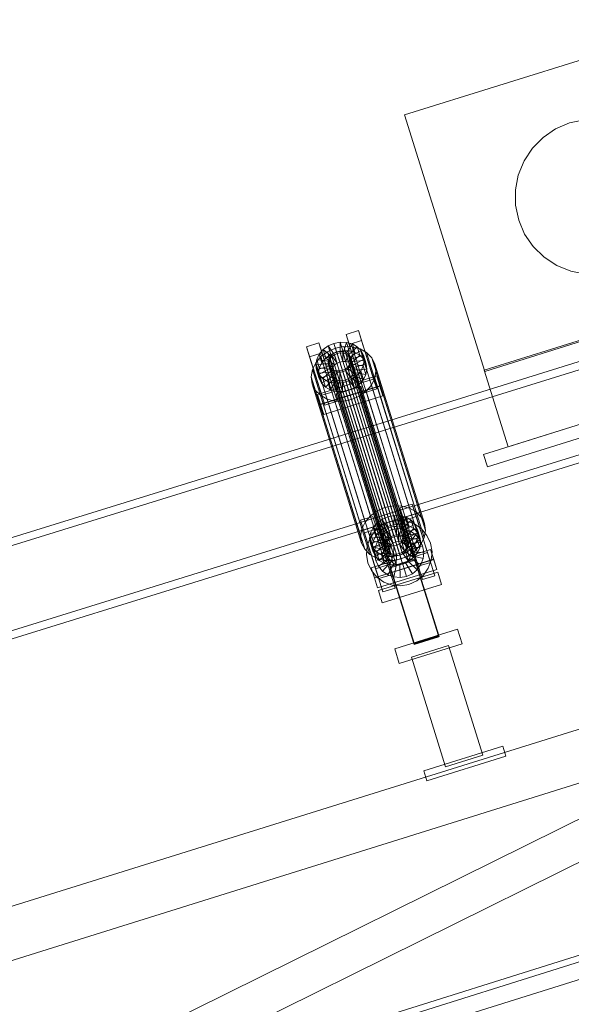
# Model space of a CAD drawing. Header units: millimetres. Extents: x -2233 to 61924, y -68080 to 6847.
# Tile 781 of 1022: x 23137 to 23564, y 2706 to 3468. Entities that reach past the tile are written whole.
import ezdxf

# ---------------------------------------------------------------- set-up
doc = ezdxf.new("R2010")
doc.units = ezdxf.units.MM
doc.layers.add('COTAS_P', color=1, linetype='Continuous', lineweight=0)
doc.layers.add('lateral_C02', color=7, linetype='Continuous', lineweight=0)
doc.dimstyles.new('R19_100', dxfattribs={"dimtxt": 250, "dimasz": 150, "dimexe": 150, "dimexo": 80, "dimgap": 100, "dimtad": 1, "dimtih": 1, "dimtoh": 1, "dimdsep": 46, "dimcen": 0.09, "dimadec": 0, "dimazin": 0, "dimtfac": 1, "dimtdec": 4, "dimtofl": 0, "dimtmove": 0, "dimatfit": 3, "dimfxl": 1, "dimtolj": 1, "dimtzin": 0, "dimarcsym": 0})

# ---------------------------------------------------------------- blocks, each defined once
blk = doc.blocks.new('DIM_R27_4')
at = {"layer": 'COTAS_P'}
for p, q in [((15248.37, 1279.09), (24311.82, 4109.09)), ((24311.82, 4109.09), (24155.23, 4107.34)), ((24311.82, 4109.09), (24182.05, 4021.43)), ((24580.07, 3250), (24311.82, 4109.09)), ((15248.37, 1279.09), (15378.14, 1366.76)), ((15248.37, 1279.09), (15404.97, 1280.85)), ((15516.62, 420), (15248.37, 1279.09))]:
    blk.add_line(p, q, dxfattribs=at)
blk.add_text('9495 P', height=250, rotation=17.34062, dxfattribs=at).set_placement((19750.29, 2789.55))

msp = doc.modelspace()

# ---------------------------------------------------------------- linework, layer by layer
at = {"layer": 'lateral_C02'}
for p, q in [((23435.024, 3394.275), (23625.933, 3453.885)), ((23435.024, 3394.275), (23497.018, 3195.729)), ((23542.128, 3376.838), (23551.854, 3383.452)), ((23551.854, 3383.452), (23562.684, 3388.041)), ((23562.684, 3388.041), (23574.201, 3390.429)), ((23533.878, 3368.454), (23542.128, 3376.838)), ((23527.423, 3358.621), (23533.878, 3368.454)), ((23496.108, 3131.54), (24221.566, 3358.059)), ((23523.011, 3347.718), (23527.423, 3358.621)), ((23499.089, 3121.995), (24224.547, 3348.514)), ((23520.81, 3336.164), (23523.011, 3347.718)), ((23520.906, 3324.402), (23520.81, 3336.164)), ((23523.294, 3312.885), (23520.906, 3324.402)), ((23527.883, 3302.055), (23523.294, 3312.885)), ((23534.497, 3292.329), (23527.883, 3302.055)), ((23542.881, 3284.08), (23534.497, 3292.329)), ((23830.921, 3284.307), (23401.145, 3150.917)), ((23552.714, 3277.625), (23542.881, 3284.08)), ((23402.923, 3145.186), (23832.7, 3278.577)), ((23563.617, 3273.212), (23552.714, 3277.625)), ((23575.171, 3271.011), (23563.617, 3273.212)), ((23496.72, 3196.683), (23687.63, 3256.294)), ((23497.018, 3195.729), (23687.928, 3255.339)), ((23389.817, 3224.36), (23399.363, 3227.341)), ((23392.198, 3216.691), (23389.817, 3224.36)), ((23389.817, 3224.36), (23401.568, 3186.838)), ((23399.363, 3227.341), (23401.743, 3219.672)), ((23411.113, 3189.819), (23399.363, 3227.341)), ((23359.272, 3214.823), (23368.817, 3217.803)), ((23368.817, 3217.803), (23371.198, 3210.134)), ((23380.568, 3180.281), (23368.817, 3217.803)), ((23372.021, 3212.586), (23375.931, 3215.435)), ((23375.931, 3215.435), (23380.467, 3217.407)), ((23380.766, 3208.656), (23375.931, 3215.435)), ((23375.931, 3215.435), (23377.971, 3208.862)), ((23380.467, 3217.407), (23385.319, 3218.367)), ((23382.915, 3209.59), (23380.467, 3217.407)), ((23380.467, 3217.407), (23382.507, 3210.834)), ((23385.213, 3210.045), (23385.319, 3218.367)), ((23385.319, 3218.367), (23390.158, 3218.249)), ((23385.319, 3218.367), (23387.359, 3211.793)), ((23387.505, 3209.989), (23390.158, 3218.249)), ((23389.635, 3209.426), (23394.653, 3217.061)), ((23390.158, 3218.249), (23394.653, 3217.061)), ((23390.158, 3218.249), (23392.198, 3211.675)), ((23401.743, 3219.672), (23392.198, 3216.691)), ((23403.948, 3179.169), (23392.198, 3216.691)), ((23394.653, 3217.061), (23398.499, 3214.885)), ((23394.653, 3217.061), (23396.694, 3210.488)), ((23401.743, 3219.672), (23413.494, 3182.149)), ((23421.547, 3085.181), (23851.323, 3218.571)), ((23361.652, 3207.154), (23359.272, 3214.823)), ((23359.272, 3214.823), (23371.022, 3177.3)), ((23371.198, 3210.134), (23361.652, 3207.154)), ((23367.086, 3205.077), (23369.004, 3209.053)), ((23369.004, 3209.053), (23372.021, 3212.586)), ((23377.485, 3205.633), (23369.004, 3209.053)), ((23369.004, 3209.053), (23371.045, 3202.479)), ((23370.33, 3207.2), (23375.557, 3211.01)), ((23371.198, 3210.134), (23382.948, 3172.612)), ((23378.914, 3207.306), (23372.021, 3212.586)), ((23372.021, 3212.586), (23374.062, 3206.012)), ((23377.971, 3208.862), (23374.062, 3206.012)), ((23375.557, 3211.01), (23381.62, 3213.645)), ((23375.557, 3211.01), (23413.812, 3087.755)), ((23377.145, 3206.728), (23378.574, 3208.402)), ((23382.507, 3210.834), (23377.971, 3208.862)), ((23377.971, 3208.862), (23382.806, 3202.082)), ((23378.574, 3208.402), (23380.426, 3209.752)), ((23378.574, 3208.402), (23422.95, 3065.427)), ((23380.766, 3208.656), (23378.914, 3207.306)), ((23380.426, 3209.752), (23382.575, 3210.686)), ((23380.426, 3209.752), (23424.802, 3066.776)), ((23382.915, 3209.59), (23380.766, 3208.656)), ((23382.806, 3202.082), (23380.766, 3208.656)), ((23381.62, 3213.645), (23388.107, 3214.928)), ((23381.62, 3213.645), (23419.875, 3090.391)), ((23387.359, 3211.793), (23382.507, 3210.834)), ((23382.507, 3210.834), (23384.955, 3203.016)), ((23382.575, 3210.686), (23384.873, 3211.14)), ((23382.575, 3210.686), (23426.95, 3067.71)), ((23385.213, 3210.045), (23382.915, 3209.59)), ((23384.955, 3203.016), (23382.915, 3209.59)), ((23384.873, 3211.14), (23387.165, 3211.084)), ((23384.873, 3211.14), (23429.249, 3068.165)), ((23387.505, 3209.989), (23385.213, 3210.045)), ((23387.253, 3203.471), (23385.213, 3210.045)), ((23387.165, 3211.084), (23389.295, 3210.522)), ((23387.165, 3211.084), (23431.541, 3068.109)), ((23387.359, 3211.793), (23387.253, 3203.471)), ((23392.198, 3211.675), (23387.359, 3211.793)), ((23389.635, 3209.426), (23387.505, 3209.989)), ((23389.545, 3203.415), (23387.505, 3209.989)), ((23388.107, 3214.928), (23394.576, 3214.771)), ((23388.107, 3214.928), (23426.362, 3091.674)), ((23389.295, 3210.522), (23391.116, 3209.491)), ((23389.295, 3210.522), (23433.67, 3067.547)), ((23392.198, 3211.675), (23389.545, 3203.415)), ((23391.456, 3208.395), (23389.635, 3209.426)), ((23391.675, 3202.853), (23389.635, 3209.426)), ((23391.116, 3209.491), (23392.506, 3208.062)), ((23391.116, 3209.491), (23435.492, 3066.516)), ((23391.456, 3208.395), (23398.499, 3214.885)), ((23392.846, 3206.967), (23391.456, 3208.395)), ((23393.496, 3201.822), (23391.456, 3208.395)), ((23396.694, 3210.488), (23391.675, 3202.853)), ((23396.694, 3210.488), (23392.198, 3211.675)), ((23392.506, 3208.062), (23393.369, 3206.333)), ((23392.506, 3208.062), (23436.881, 3065.087)), ((23392.846, 3206.967), (23401.432, 3211.869)), ((23400.539, 3208.312), (23393.496, 3201.822)), ((23403.254, 3208.218), (23393.709, 3205.237)), ((23394.576, 3214.771), (23400.586, 3213.183)), ((23394.576, 3214.771), (23432.831, 3091.516)), ((23400.539, 3208.312), (23396.694, 3210.488)), ((23398.499, 3214.885), (23401.432, 3211.869)), ((23398.499, 3214.885), (23400.539, 3208.312)), ((23403.473, 3205.295), (23400.539, 3208.312)), ((23400.586, 3213.183), (23405.726, 3210.274)), ((23400.586, 3213.183), (23438.84, 3089.928)), ((23401.432, 3211.869), (23403.254, 3208.218)), ((23401.432, 3211.869), (23403.473, 3205.295)), ((23405.295, 3201.644), (23403.254, 3208.218)), ((23403.254, 3208.218), (23403.84, 3204.18)), ((23405.726, 3210.274), (23409.648, 3206.241)), ((23405.726, 3210.274), (23443.981, 3087.019)), ((23853.102, 3212.841), (23423.326, 3079.451)), ((23373.403, 3169.631), (23361.652, 3207.154)), ((23363.732, 3197.161), (23366.297, 3202.477)), ((23366.297, 3202.477), (23370.33, 3207.2)), ((23366.297, 3202.477), (23404.552, 3079.222)), ((23366.396, 3200.929), (23367.086, 3205.077)), ((23376.249, 3201.784), (23366.396, 3200.929)), ((23366.396, 3200.929), (23368.436, 3194.355)), ((23366.981, 3196.892), (23366.396, 3200.929)), ((23376.576, 3203.749), (23367.086, 3205.077)), ((23367.086, 3205.077), (23369.126, 3198.503)), ((23371.045, 3202.479), (23369.126, 3198.503)), ((23370.33, 3207.2), (23408.585, 3083.945)), ((23374.062, 3206.012), (23371.045, 3202.479)), ((23371.045, 3202.479), (23379.525, 3199.059)), ((23374.062, 3206.012), (23380.955, 3200.733)), ((23375.909, 3202.88), (23376.236, 3204.845)), ((23376.187, 3200.968), (23375.909, 3202.88)), ((23375.909, 3202.88), (23420.285, 3059.905)), ((23377.05, 3199.238), (23376.187, 3200.968)), ((23376.187, 3200.968), (23420.562, 3057.992)), ((23376.236, 3204.845), (23377.145, 3206.728)), ((23376.236, 3204.845), (23420.612, 3061.87)), ((23376.576, 3203.749), (23376.249, 3201.784)), ((23378.29, 3195.211), (23376.249, 3201.784)), ((23376.249, 3201.784), (23376.527, 3199.872)), ((23377.485, 3205.633), (23376.576, 3203.749)), ((23378.616, 3197.176), (23376.576, 3203.749)), ((23377.145, 3206.728), (23421.521, 3063.753)), ((23378.914, 3207.306), (23377.485, 3205.633)), ((23379.525, 3199.059), (23377.485, 3205.633)), ((23380.955, 3200.733), (23378.914, 3207.306)), ((23379.525, 3199.059), (23380.955, 3200.733)), ((23380.955, 3200.733), (23382.806, 3202.082)), ((23382.806, 3202.082), (23384.955, 3203.016)), ((23384.955, 3203.016), (23387.253, 3203.471)), ((23387.253, 3203.471), (23389.545, 3203.415)), ((23389.545, 3203.415), (23391.675, 3202.853)), ((23392.41, 3200.572), (23390.981, 3198.899)), ((23391.675, 3202.853), (23393.496, 3201.822)), ((23393.319, 3202.456), (23392.41, 3200.572)), ((23392.41, 3200.572), (23436.786, 3057.597)), ((23392.75, 3199.477), (23393.659, 3201.36)), ((23393.709, 3205.237), (23392.846, 3206.967)), ((23394.886, 3200.393), (23392.846, 3206.967)), ((23393.646, 3204.42), (23393.319, 3202.456)), ((23393.319, 3202.456), (23437.695, 3059.48)), ((23393.369, 3206.333), (23393.646, 3204.42)), ((23437.744, 3063.357), (23393.369, 3206.333)), ((23393.496, 3201.822), (23394.886, 3200.393)), ((23393.646, 3204.42), (23438.022, 3061.445)), ((23393.659, 3201.36), (23393.986, 3203.325)), ((23393.659, 3201.36), (23403.15, 3200.033)), ((23395.7, 3194.786), (23393.659, 3201.36)), ((23393.709, 3205.237), (23395.749, 3198.663)), ((23393.986, 3203.325), (23393.709, 3205.237)), ((23393.986, 3203.325), (23403.84, 3204.18)), ((23396.027, 3196.751), (23393.986, 3203.325)), ((23403.473, 3205.295), (23394.886, 3200.393)), ((23394.886, 3200.393), (23395.749, 3198.663)), ((23395.749, 3198.663), (23405.295, 3201.644)), ((23403.15, 3200.033), (23401.231, 3196.057)), ((23403.84, 3204.18), (23403.15, 3200.033)), ((23403.15, 3200.033), (23405.19, 3193.459)), ((23405.295, 3201.644), (23403.473, 3205.295)), ((23403.84, 3204.18), (23405.88, 3197.607)), ((23405.88, 3197.607), (23405.295, 3201.644)), ((23409.648, 3206.241), (23412.084, 3201.36)), ((23409.648, 3206.241), (23447.903, 3082.987)), ((23412.084, 3201.36), (23412.867, 3195.963)), ((23450.338, 3078.106), (23412.084, 3201.36)), ((23362.809, 3191.616), (23363.732, 3197.161)), ((23363.732, 3197.161), (23401.987, 3073.907)), ((23376.527, 3199.872), (23366.981, 3196.892)), ((23366.981, 3196.892), (23369.022, 3190.318)), ((23368.803, 3193.24), (23366.981, 3196.892)), ((23369.126, 3198.503), (23368.436, 3194.355)), ((23368.436, 3194.355), (23378.29, 3195.211)), ((23368.436, 3194.355), (23369.022, 3190.318)), ((23377.39, 3198.143), (23368.803, 3193.24)), ((23368.803, 3193.24), (23370.843, 3186.667)), ((23371.737, 3190.224), (23368.803, 3193.24)), ((23369.022, 3190.318), (23378.567, 3193.299)), ((23369.126, 3198.503), (23378.616, 3197.176)), ((23378.779, 3196.714), (23371.737, 3190.224)), ((23380.601, 3195.683), (23375.582, 3188.048)), ((23378.567, 3193.299), (23376.527, 3199.872)), ((23376.527, 3199.872), (23377.39, 3198.143)), ((23378.439, 3197.809), (23377.05, 3199.238)), ((23377.05, 3199.238), (23421.425, 3056.263)), ((23379.43, 3191.569), (23377.39, 3198.143)), ((23377.39, 3198.143), (23378.779, 3196.714)), ((23378.29, 3195.211), (23378.616, 3197.176)), ((23378.567, 3193.299), (23378.29, 3195.211)), ((23380.261, 3196.779), (23378.439, 3197.809)), ((23378.439, 3197.809), (23422.815, 3054.834)), ((23379.43, 3191.569), (23378.567, 3193.299)), ((23378.616, 3197.176), (23379.525, 3199.059)), ((23380.82, 3190.14), (23378.779, 3196.714)), ((23378.779, 3196.714), (23380.601, 3195.683)), ((23382.73, 3195.12), (23380.078, 3186.86)), ((23382.39, 3196.216), (23380.261, 3196.779)), ((23380.261, 3196.779), (23424.636, 3053.803)), ((23382.641, 3189.109), (23380.601, 3195.683)), ((23380.601, 3195.683), (23382.73, 3195.12)), ((23384.682, 3196.16), (23382.39, 3196.216)), ((23382.39, 3196.216), (23426.766, 3053.241)), ((23384.771, 3188.547), (23382.73, 3195.12)), ((23382.73, 3195.12), (23385.022, 3195.065)), ((23386.981, 3196.615), (23384.682, 3196.16)), ((23384.682, 3196.16), (23429.058, 3053.185)), ((23385.022, 3195.065), (23384.917, 3186.742)), ((23385.022, 3195.065), (23387.321, 3195.519)), ((23387.063, 3188.491), (23385.022, 3195.065)), ((23389.129, 3197.549), (23386.981, 3196.615)), ((23386.981, 3196.615), (23431.357, 3053.639)), ((23387.321, 3195.519), (23389.469, 3196.453)), ((23387.321, 3195.519), (23389.769, 3187.702)), ((23389.361, 3188.946), (23387.321, 3195.519)), ((23390.981, 3198.899), (23389.129, 3197.549)), ((23389.129, 3197.549), (23433.505, 3054.573)), ((23389.469, 3196.453), (23391.321, 3197.803)), ((23389.469, 3196.453), (23394.305, 3189.674)), ((23391.51, 3189.88), (23389.469, 3196.453)), ((23390.981, 3198.899), (23435.357, 3055.923)), ((23391.321, 3197.803), (23392.75, 3199.477)), ((23391.321, 3197.803), (23398.214, 3192.523)), ((23393.362, 3191.229), (23391.321, 3197.803)), ((23392.75, 3199.477), (23401.231, 3196.057)), ((23394.791, 3192.903), (23392.75, 3199.477)), ((23394.791, 3192.903), (23393.362, 3191.229)), ((23398.214, 3192.523), (23394.305, 3189.674)), ((23395.7, 3194.786), (23394.791, 3192.903)), ((23403.271, 3189.483), (23394.791, 3192.903)), ((23396.027, 3196.751), (23395.7, 3194.786)), ((23405.19, 3193.459), (23395.7, 3194.786)), ((23395.749, 3198.663), (23396.027, 3196.751)), ((23405.88, 3197.607), (23396.027, 3196.751)), ((23401.231, 3196.057), (23398.214, 3192.523)), ((23398.214, 3192.523), (23400.254, 3185.95)), ((23401.231, 3196.057), (23403.271, 3189.483)), ((23403.271, 3189.483), (23405.19, 3193.459)), ((23405.19, 3193.459), (23405.88, 3197.607)), ((23412.867, 3195.963), (23411.944, 3190.418)), ((23412.867, 3195.963), (23451.122, 3072.709)), ((23496.72, 3196.683), (23515.199, 3137.501)), ((23515.199, 3137.501), (23706.109, 3197.112)), ((23363.593, 3186.219), (23362.809, 3191.616)), ((23362.809, 3191.616), (23401.064, 3068.362)), ((23366.028, 3181.338), (23363.593, 3186.219)), ((23363.593, 3186.219), (23401.847, 3062.965)), ((23367.669, 3177.97), (23413.487, 3192.276)), ((23369.022, 3190.318), (23370.843, 3186.667)), ((23370.843, 3186.667), (23379.43, 3191.569)), ((23370.843, 3186.667), (23373.777, 3183.65)), ((23371.737, 3190.224), (23373.777, 3183.65)), ((23375.582, 3188.048), (23371.737, 3190.224)), ((23373.777, 3183.65), (23380.82, 3190.14)), ((23375.582, 3188.048), (23377.623, 3181.474)), ((23380.078, 3186.86), (23375.582, 3188.048)), ((23377.623, 3181.474), (23382.641, 3189.109)), ((23380.82, 3190.14), (23379.43, 3191.569)), ((23380.078, 3186.86), (23382.118, 3180.287)), ((23384.917, 3186.742), (23380.078, 3186.86)), ((23382.641, 3189.109), (23380.82, 3190.14)), ((23382.118, 3180.287), (23384.771, 3188.547)), ((23384.771, 3188.547), (23382.641, 3189.109)), ((23387.063, 3188.491), (23384.771, 3188.547)), ((23389.769, 3187.702), (23384.917, 3186.742)), ((23384.917, 3186.742), (23386.957, 3180.169)), ((23386.957, 3180.169), (23387.063, 3188.491)), ((23389.361, 3188.946), (23387.063, 3188.491)), ((23391.51, 3189.88), (23389.361, 3188.946)), ((23391.809, 3181.128), (23389.361, 3188.946)), ((23394.305, 3189.674), (23389.769, 3187.702)), ((23389.769, 3187.702), (23391.809, 3181.128)), ((23393.362, 3191.229), (23391.51, 3189.88)), ((23396.345, 3183.1), (23391.51, 3189.88)), ((23400.254, 3185.95), (23393.362, 3191.229)), ((23394.305, 3189.674), (23396.345, 3183.1)), ((23396.345, 3183.1), (23400.254, 3185.95)), ((23400.254, 3185.95), (23403.271, 3189.483)), ((23411.113, 3189.819), (23401.568, 3186.838)), ((23401.568, 3186.838), (23403.948, 3179.169)), ((23409.379, 3185.103), (23405.346, 3180.38)), ((23411.944, 3190.418), (23409.379, 3185.103)), ((23409.379, 3185.103), (23447.634, 3061.848)), ((23413.494, 3182.149), (23411.113, 3189.819)), ((23411.944, 3190.418), (23450.199, 3067.164)), ((23413.487, 3192.276), (23415.868, 3184.607)), ((23415.936, 3184.459), (23413.487, 3192.276)), ((23369.95, 3177.306), (23366.028, 3181.338)), ((23366.028, 3181.338), (23404.283, 3058.084)), ((23370.049, 3170.3), (23367.669, 3177.97)), ((23367.669, 3177.97), (23370.117, 3170.152)), ((23375.091, 3174.397), (23369.95, 3177.306)), ((23369.95, 3177.306), (23408.205, 3054.051)), ((23415.868, 3184.607), (23370.049, 3170.3)), ((23415.936, 3184.459), (23370.117, 3170.152)), ((23380.568, 3180.281), (23371.022, 3177.3)), ((23371.022, 3177.3), (23373.403, 3169.631)), ((23373.777, 3183.65), (23377.623, 3181.474)), ((23377.623, 3181.474), (23382.118, 3180.287)), ((23382.948, 3172.612), (23380.568, 3180.281)), ((23382.118, 3180.287), (23386.957, 3180.169)), ((23382.185, 3178.429), (23401.276, 3184.391)), ((23382.261, 3178.186), (23382.185, 3178.429)), ((23442.578, 2985.024), (23382.185, 3178.429)), ((23401.352, 3184.147), (23382.261, 3178.186)), ((23442.654, 2984.781), (23382.261, 3178.186)), ((23386.957, 3180.169), (23391.809, 3181.128)), ((23391.809, 3181.128), (23396.345, 3183.1)), ((23405.346, 3180.38), (23400.12, 3176.57)), ((23401.276, 3184.391), (23401.352, 3184.147)), ((23461.669, 2990.986), (23401.276, 3184.391)), ((23401.352, 3184.147), (23461.745, 2990.742)), ((23403.948, 3179.169), (23413.494, 3182.149)), ((23405.346, 3180.38), (23443.601, 3057.125)), ((23415.868, 3184.607), (23418.316, 3176.79)), ((23418.316, 3176.79), (23415.936, 3184.459)), ((23372.497, 3162.483), (23370.049, 3170.3)), ((23370.117, 3170.152), (23372.497, 3162.483)), ((23372.497, 3162.483), (23418.316, 3176.79)), ((23373.403, 3169.631), (23382.948, 3172.612)), ((23381.1, 3172.809), (23375.091, 3174.397)), ((23375.091, 3174.397), (23413.346, 3051.142)), ((23387.569, 3172.651), (23381.1, 3172.809)), ((23381.1, 3172.809), (23419.355, 3049.555)), ((23394.056, 3173.934), (23387.569, 3172.651)), ((23387.569, 3172.651), (23425.824, 3049.397)), ((23400.12, 3176.57), (23394.056, 3173.934)), ((23394.056, 3173.934), (23432.311, 3050.68)), ((23400.12, 3176.57), (23438.374, 3053.316)), ((23401.145, 3150.917), (22971.369, 3017.526)), ((23421.547, 3085.181), (23401.145, 3150.917)), ((23401.145, 3150.917), (23402.923, 3145.186)), ((22973.147, 3011.796), (23402.923, 3145.186)), ((23402.923, 3145.186), (23423.326, 3079.451)), ((23496.108, 3131.54), (23499.089, 3121.995)), ((23413.812, 3087.755), (23408.585, 3083.945)), ((23419.875, 3090.391), (23413.812, 3087.755)), ((23426.362, 3091.674), (23419.875, 3090.391)), ((23432.831, 3091.516), (23426.362, 3091.674)), ((23431.473, 3090.15), (23441.018, 3093.13)), ((23433.853, 3082.481), (23431.473, 3090.15)), ((23431.473, 3090.15), (23443.223, 3052.627)), ((23438.84, 3089.928), (23432.831, 3091.516)), ((23443.981, 3087.019), (23438.84, 3089.928)), ((23441.018, 3093.13), (23443.398, 3085.461)), ((23452.769, 3055.608), (23441.018, 3093.13)), ((23447.903, 3082.987), (23443.981, 3087.019)), ((15575.415, 232.817), (24634.01, 3078.273)), ((22991.771, 2951.791), (23421.547, 3085.181)), ((23423.326, 3079.451), (22993.55, 2946.06)), ((23400.927, 3080.612), (23410.472, 3083.593)), ((23403.307, 3072.943), (23400.927, 3080.612)), ((23400.927, 3080.612), (23412.678, 3043.09)), ((23404.552, 3079.222), (23401.987, 3073.907)), ((23408.585, 3083.945), (23404.552, 3079.222)), ((23410.472, 3083.593), (23412.853, 3075.924)), ((23422.223, 3046.07), (23410.472, 3083.593)), ((23410.66, 3074.842), (23413.677, 3078.375)), ((23413.677, 3078.375), (23417.586, 3081.225)), ((23420.569, 3073.096), (23413.677, 3078.375)), ((23413.677, 3078.375), (23415.717, 3071.802)), ((23417.309, 3076.665), (23423.326, 3079.451)), ((23417.586, 3081.225), (23422.122, 3083.197)), ((23422.421, 3074.446), (23417.586, 3081.225)), ((23417.586, 3081.225), (23419.626, 3074.651)), ((23422.122, 3083.197), (23426.974, 3084.156)), ((23424.57, 3075.38), (23422.122, 3083.197)), ((23422.122, 3083.197), (23424.162, 3076.623)), ((23423.326, 3079.451), (23429.859, 3080.584)), ((23426.868, 3075.834), (23426.974, 3084.156)), ((23426.974, 3084.156), (23431.813, 3084.038)), ((23426.974, 3084.156), (23429.014, 3077.583)), ((23429.16, 3075.778), (23431.813, 3084.038)), ((23429.859, 3080.584), (23436.463, 3079.988)), ((23431.29, 3075.216), (23436.308, 3082.851)), ((23431.813, 3084.038), (23436.308, 3082.851)), ((23431.813, 3084.038), (23433.853, 3077.465)), ((23433.111, 3074.185), (23440.154, 3080.675)), ((23443.398, 3085.461), (23433.853, 3082.481)), ((23445.603, 3044.958), (23433.853, 3082.481)), ((23434.541, 3080.438), (23444.087, 3083.419)), ((23434.541, 3080.438), (23448.848, 3034.62)), ((23436.308, 3082.851), (23440.154, 3080.675)), ((23436.308, 3082.851), (23438.349, 3076.277)), ((23436.463, 3079.988), (23442.687, 3077.702)), ((23440.154, 3080.675), (23443.088, 3077.658)), ((23440.154, 3080.675), (23442.194, 3074.101)), ((23443.398, 3085.461), (23455.149, 3047.939)), ((23458.393, 3037.6), (23444.087, 3083.419)), ((23450.338, 3078.106), (23447.903, 3082.987)), ((15576.913, 228.047), (24635.508, 3073.503)), ((23401.987, 3073.907), (23401.064, 3068.362)), ((23412.853, 3075.924), (23403.307, 3072.943)), ((23415.058, 3035.421), (23403.307, 3072.943)), ((23403.996, 3070.901), (23413.541, 3073.881)), ((23403.996, 3070.901), (23418.302, 3025.082)), ((23408.051, 3066.718), (23408.741, 3070.866)), ((23408.399, 3066.996), (23412.217, 3072.417)), ((23408.741, 3070.866), (23410.66, 3074.842)), ((23418.231, 3069.539), (23408.741, 3070.866)), ((23408.741, 3070.866), (23410.781, 3064.293)), ((23419.14, 3071.422), (23410.66, 3074.842)), ((23410.66, 3074.842), (23412.7, 3068.269)), ((23412.217, 3072.417), (23417.309, 3076.665)), ((23415.717, 3071.802), (23412.7, 3068.269)), ((23412.853, 3075.924), (23424.603, 3038.401)), ((23427.848, 3028.063), (23413.541, 3073.881)), ((23419.626, 3074.651), (23415.717, 3071.802)), ((23415.717, 3071.802), (23422.61, 3066.522)), ((23416.924, 3068.08), (23420.732, 3071.258)), ((23419.14, 3071.422), (23418.231, 3069.539)), ((23420.569, 3073.096), (23419.14, 3071.422)), ((23421.181, 3064.849), (23419.14, 3071.422)), ((23424.162, 3076.623), (23419.626, 3074.651)), ((23419.626, 3074.651), (23424.462, 3067.872)), ((23422.421, 3074.446), (23420.569, 3073.096)), ((23422.61, 3066.522), (23420.569, 3073.096)), ((23420.732, 3071.258), (23425.233, 3073.342)), ((23426.082, 3062.809), (23420.732, 3071.258)), ((23424.57, 3075.38), (23422.421, 3074.446)), ((23424.462, 3067.872), (23422.421, 3074.446)), ((23429.014, 3077.583), (23424.162, 3076.623)), ((23424.162, 3076.623), (23426.61, 3068.806)), ((23426.868, 3075.834), (23424.57, 3075.38)), ((23426.61, 3068.806), (23424.57, 3075.38)), ((23425.233, 3073.342), (23430.12, 3074.189)), ((23428.214, 3063.796), (23425.233, 3073.342)), ((23429.16, 3075.778), (23426.868, 3075.834)), ((23428.909, 3069.26), (23426.868, 3075.834)), ((23429.014, 3077.583), (23428.909, 3069.26)), ((23433.853, 3077.465), (23429.014, 3077.583)), ((23431.29, 3075.216), (23429.16, 3075.778)), ((23431.201, 3069.205), (23429.16, 3075.778)), ((23430.529, 3064.198), (23430.12, 3074.189)), ((23430.12, 3074.189), (23435.06, 3073.743)), ((23433.853, 3077.465), (23431.201, 3069.205)), ((23433.111, 3074.185), (23431.29, 3075.216)), ((23433.33, 3068.642), (23431.29, 3075.216)), ((23432.869, 3063.986), (23435.06, 3073.743)), ((23434.501, 3072.756), (23433.111, 3074.185)), ((23435.152, 3067.611), (23433.111, 3074.185)), ((23438.349, 3076.277), (23433.33, 3068.642)), ((23438.349, 3076.277), (23433.853, 3077.465)), ((23434.501, 3072.756), (23443.088, 3077.658)), ((23435.364, 3071.027), (23434.501, 3072.756)), ((23436.541, 3066.182), (23434.501, 3072.756)), ((23435.06, 3073.743), (23439.716, 3072.034)), ((23435.074, 3063.177), (23439.716, 3072.034)), ((23442.194, 3074.101), (23435.152, 3067.611)), ((23444.909, 3074.007), (23435.364, 3071.027)), ((23435.364, 3071.027), (23437.404, 3064.453)), ((23435.641, 3069.114), (23435.364, 3071.027)), ((23445.128, 3071.085), (23436.541, 3066.182)), ((23442.194, 3074.101), (23438.349, 3076.277)), ((23439.716, 3072.034), (23443.771, 3069.178)), ((23445.128, 3071.085), (23442.194, 3074.101)), ((23442.687, 3077.702), (23448.108, 3073.884)), ((23443.088, 3077.658), (23444.909, 3074.007)), ((23443.088, 3077.658), (23445.128, 3071.085)), ((23446.95, 3067.433), (23444.909, 3074.007)), ((23444.909, 3074.007), (23445.495, 3069.97)), ((23446.95, 3067.433), (23445.128, 3071.085)), ((23448.108, 3073.884), (23452.356, 3068.793)), ((23450.199, 3067.164), (23451.122, 3072.709)), ((23451.122, 3072.709), (23450.338, 3078.106)), ((23401.064, 3068.362), (23401.847, 3062.965)), ((23401.847, 3062.965), (23404.283, 3058.084)), ((23406.114, 3060.772), (23408.399, 3066.996)), ((23417.905, 3067.574), (23408.051, 3066.718)), ((23408.051, 3066.718), (23410.091, 3060.145)), ((23408.637, 3062.681), (23408.051, 3066.718)), ((23418.182, 3065.662), (23408.637, 3062.681)), ((23410.781, 3064.293), (23410.091, 3060.145)), ((23419.045, 3063.932), (23410.458, 3059.03)), ((23412.7, 3068.269), (23410.781, 3064.293)), ((23410.781, 3064.293), (23420.272, 3062.965)), ((23412.358, 3059.369), (23414.068, 3064.025)), ((23412.7, 3068.269), (23421.181, 3064.849)), ((23414.068, 3064.025), (23416.924, 3068.08)), ((23422.925, 3059.383), (23414.068, 3064.025)), ((23424.278, 3061.304), (23416.924, 3068.08)), ((23418.231, 3069.539), (23417.905, 3067.574)), ((23419.945, 3061), (23417.905, 3067.574)), ((23417.905, 3067.574), (23418.182, 3065.662)), ((23420.222, 3059.088), (23418.182, 3065.662)), ((23418.182, 3065.662), (23419.045, 3063.932)), ((23420.272, 3062.965), (23418.231, 3069.539)), ((23421.085, 3057.359), (23419.045, 3063.932)), ((23419.045, 3063.932), (23420.435, 3062.503)), ((23419.945, 3061), (23420.272, 3062.965)), ((23420.272, 3062.965), (23421.181, 3064.849)), ((23421.521, 3063.753), (23420.612, 3061.87)), ((23421.181, 3064.849), (23422.61, 3066.522)), ((23422.95, 3065.427), (23421.521, 3063.753)), ((23422.61, 3066.522), (23424.462, 3067.872)), ((23424.802, 3066.776), (23422.95, 3065.427)), ((23424.462, 3067.872), (23426.61, 3068.806)), ((23426.95, 3067.71), (23424.802, 3066.776)), ((23426.082, 3062.809), (23428.214, 3063.796)), ((23426.61, 3068.806), (23428.909, 3069.26)), ((23429.249, 3068.165), (23426.95, 3067.71)), ((23428.214, 3063.796), (23430.529, 3064.198)), ((23428.909, 3069.26), (23431.201, 3069.205)), ((23431.541, 3068.109), (23429.249, 3068.165)), ((23430.529, 3064.198), (23432.869, 3063.986)), ((23431.125, 3062.243), (23432.977, 3063.592)), ((23431.201, 3069.205), (23433.33, 3068.642)), ((23433.67, 3067.547), (23431.541, 3068.109)), ((23432.869, 3063.986), (23435.074, 3063.177)), ((23432.977, 3063.592), (23434.406, 3065.266)), ((23432.977, 3063.592), (23439.869, 3058.313)), ((23435.017, 3057.019), (23432.977, 3063.592)), ((23433.33, 3068.642), (23435.152, 3067.611)), ((23435.492, 3066.516), (23433.67, 3067.547)), ((23434.406, 3065.266), (23435.315, 3067.149)), ((23434.406, 3065.266), (23442.886, 3061.846)), ((23436.446, 3058.692), (23434.406, 3065.266)), ((23435.074, 3063.177), (23436.995, 3061.824)), ((23435.152, 3067.611), (23436.541, 3066.182)), ((23435.315, 3067.149), (23435.641, 3069.114)), ((23435.315, 3067.149), (23444.805, 3065.822)), ((23437.355, 3060.576), (23435.315, 3067.149)), ((23436.881, 3065.087), (23435.492, 3066.516)), ((23435.641, 3069.114), (23445.495, 3069.97)), ((23437.682, 3062.541), (23435.641, 3069.114)), ((23436.541, 3066.182), (23437.404, 3064.453)), ((23437.744, 3063.357), (23436.881, 3065.087)), ((23436.995, 3061.824), (23443.771, 3069.178)), ((23437.404, 3064.453), (23446.95, 3067.433)), ((23437.404, 3064.453), (23437.682, 3062.541)), ((23447.536, 3063.396), (23437.682, 3062.541)), ((23438.022, 3061.445), (23437.744, 3063.357)), ((23438.5, 3060.02), (23446.949, 3065.369)), ((23444.805, 3065.822), (23442.886, 3061.846)), ((23443.771, 3069.178), (23446.949, 3065.369)), ((23445.495, 3069.97), (23444.805, 3065.822)), ((23444.805, 3065.822), (23446.845, 3059.248)), ((23445.495, 3069.97), (23447.536, 3063.396)), ((23446.845, 3059.248), (23447.536, 3063.396)), ((23446.949, 3065.369), (23449.033, 3060.868)), ((23447.536, 3063.396), (23446.95, 3067.433)), ((23447.634, 3061.848), (23450.199, 3067.164)), ((23452.356, 3068.793), (23455.142, 3062.776)), ((23404.283, 3058.084), (23408.205, 3054.051)), ((23405.518, 3054.168), (23406.114, 3060.772)), ((23408.637, 3062.681), (23410.677, 3056.108)), ((23410.458, 3059.03), (23408.637, 3062.681)), ((23409.324, 3043.759), (23455.143, 3058.066)), ((23410.091, 3060.145), (23419.945, 3061)), ((23410.091, 3060.145), (23410.677, 3056.108)), ((23410.458, 3059.03), (23412.499, 3052.456)), ((23413.392, 3056.013), (23410.458, 3059.03)), ((23410.677, 3056.108), (23420.222, 3059.088)), ((23410.677, 3056.108), (23412.499, 3052.456)), ((23411.912, 3054.429), (23412.358, 3059.369)), ((23422.115, 3057.177), (23412.358, 3059.369)), ((23412.499, 3052.456), (23421.085, 3057.359)), ((23420.435, 3062.503), (23413.392, 3056.013)), ((23413.392, 3056.013), (23415.432, 3049.44)), ((23417.238, 3053.837), (23413.392, 3056.013)), ((23415.432, 3049.44), (23422.475, 3055.93)), ((23422.256, 3061.472), (23417.238, 3053.837)), ((23420.222, 3059.088), (23419.945, 3061)), ((23421.085, 3057.359), (23420.222, 3059.088)), ((23420.612, 3061.87), (23420.285, 3059.905)), ((23420.285, 3059.905), (23420.562, 3057.992)), ((23422.475, 3055.93), (23420.435, 3062.503)), ((23420.435, 3062.503), (23422.256, 3061.472)), ((23420.562, 3057.992), (23421.425, 3056.263)), ((23422.475, 3055.93), (23421.085, 3057.359)), ((23421.425, 3056.263), (23422.815, 3054.834)), ((23424.386, 3060.91), (23421.733, 3052.65)), ((23421.904, 3054.837), (23422.115, 3057.177)), ((23422.115, 3057.177), (23422.925, 3059.383)), ((23424.296, 3054.899), (23422.256, 3061.472)), ((23422.256, 3061.472), (23424.386, 3060.91)), ((23424.296, 3054.899), (23422.475, 3055.93)), ((23422.925, 3059.383), (23424.278, 3061.304)), ((23424.278, 3061.304), (23426.082, 3062.809)), ((23426.426, 3054.336), (23424.386, 3060.91)), ((23424.386, 3060.91), (23426.678, 3060.854)), ((23426.678, 3060.854), (23426.572, 3052.532)), ((23426.678, 3060.854), (23428.976, 3061.309)), ((23428.718, 3054.28), (23426.678, 3060.854)), ((23428.976, 3061.309), (23431.125, 3062.243)), ((23428.976, 3061.309), (23431.424, 3053.491)), ((23431.016, 3054.735), (23428.976, 3061.309)), ((23433.165, 3055.669), (23431.016, 3054.735)), ((23431.125, 3062.243), (23435.96, 3055.463)), ((23433.165, 3055.669), (23431.125, 3062.243)), ((23435.96, 3055.463), (23431.424, 3053.491)), ((23435.017, 3057.019), (23433.165, 3055.669)), ((23438, 3048.89), (23433.165, 3055.669)), ((23433.505, 3054.573), (23435.357, 3055.923)), ((23436.446, 3058.692), (23435.017, 3057.019)), ((23441.91, 3051.739), (23435.017, 3057.019)), ((23435.357, 3055.923), (23436.786, 3057.597)), ((23439.869, 3058.313), (23435.96, 3055.463)), ((23435.96, 3055.463), (23438, 3048.89)), ((23437.355, 3060.576), (23436.446, 3058.692)), ((23444.927, 3055.272), (23436.446, 3058.692)), ((23436.786, 3057.597), (23437.695, 3059.48)), ((23436.995, 3061.824), (23438.5, 3060.02)), ((23437.682, 3062.541), (23437.355, 3060.576)), ((23446.845, 3059.248), (23437.355, 3060.576)), ((23437.695, 3059.48), (23438.022, 3061.445)), ((23438.374, 3053.316), (23443.601, 3057.125)), ((23438.5, 3060.02), (23439.487, 3057.888)), ((23449.033, 3060.868), (23439.487, 3057.888)), ((23439.487, 3057.888), (23439.889, 3055.573)), ((23439.889, 3055.573), (23439.678, 3053.233)), ((23442.886, 3061.846), (23439.869, 3058.313)), ((23439.869, 3058.313), (23441.91, 3051.739)), ((23439.889, 3055.573), (23449.88, 3055.981)), ((23441.91, 3051.739), (23444.927, 3055.272)), ((23442.886, 3061.846), (23444.927, 3055.272)), ((23452.769, 3055.608), (23443.223, 3052.627)), ((23443.601, 3057.125), (23447.634, 3061.848)), ((23444.927, 3055.272), (23446.845, 3059.248)), ((23449.033, 3060.868), (23449.88, 3055.981)), ((23449.88, 3055.981), (23449.434, 3051.041)), ((23455.149, 3047.939), (23452.769, 3055.608)), ((23455.142, 3062.776), (23456.275, 3056.242)), ((23455.143, 3058.066), (23457.523, 3050.396)), ((23457.591, 3050.248), (23455.143, 3058.066)), ((23456.275, 3056.242), (23455.679, 3049.639)), ((23406.651, 3047.635), (23405.518, 3054.168)), ((23409.436, 3041.617), (23406.651, 3047.635)), ((23408.205, 3054.051), (23413.346, 3051.142)), ((23457.523, 3050.396), (23411.705, 3036.09)), ((23457.591, 3050.248), (23411.772, 3035.942)), ((23421.904, 3054.837), (23411.912, 3054.429)), ((23412.76, 3049.542), (23411.912, 3054.429)), ((23412.499, 3052.456), (23415.432, 3049.44)), ((23422.305, 3052.523), (23412.76, 3049.542)), ((23414.844, 3045.041), (23412.76, 3049.542)), ((23413.346, 3051.142), (23419.355, 3049.555)), ((23423.292, 3050.39), (23414.844, 3045.041)), ((23415.432, 3049.44), (23419.278, 3047.264)), ((23417.238, 3053.837), (23419.278, 3047.264)), ((23421.733, 3052.65), (23417.238, 3053.837)), ((23424.798, 3048.586), (23418.021, 3041.233)), ((23419.278, 3047.264), (23424.296, 3054.899)), ((23419.355, 3049.555), (23425.824, 3049.397)), ((23421.733, 3052.65), (23423.773, 3046.076)), ((23426.572, 3052.532), (23421.733, 3052.65)), ((23422.305, 3052.523), (23421.904, 3054.837)), ((23423.292, 3050.39), (23422.305, 3052.523)), ((23422.815, 3054.834), (23424.636, 3053.803)), ((23424.798, 3048.586), (23423.292, 3050.39)), ((23423.754, 3044.493), (23442.845, 3050.455)), ((23423.773, 3046.076), (23426.426, 3054.336)), ((23443.093, 3049.662), (23424.002, 3043.7)), ((23426.426, 3054.336), (23424.296, 3054.899)), ((23424.636, 3053.803), (23426.766, 3053.241)), ((23426.718, 3047.234), (23424.798, 3048.586)), ((23425.824, 3049.397), (23432.311, 3050.68)), ((23428.718, 3054.28), (23426.426, 3054.336)), ((23431.424, 3053.491), (23426.572, 3052.532)), ((23426.572, 3052.532), (23428.612, 3045.958)), ((23426.766, 3053.241), (23429.058, 3053.185)), ((23428.612, 3045.958), (23428.718, 3054.28)), ((23431.016, 3054.735), (23428.718, 3054.28)), ((23429.058, 3053.185), (23431.357, 3053.639)), ((23433.464, 3046.918), (23431.016, 3054.735)), ((23431.357, 3053.639), (23433.505, 3054.573)), ((23431.424, 3053.491), (23433.464, 3046.918)), ((23432.311, 3050.68), (23438.374, 3053.316)), ((23433.464, 3046.918), (23438, 3048.89)), ((23437.515, 3049.106), (23435.711, 3047.601)), ((23438.868, 3051.027), (23437.515, 3049.106)), ((23437.515, 3049.106), (23444.869, 3042.33)), ((23438, 3048.89), (23441.91, 3051.739)), ((23439.678, 3053.233), (23438.868, 3051.027)), ((23438.868, 3051.027), (23447.725, 3046.385)), ((23439.678, 3053.233), (23449.434, 3051.041)), ((23442.845, 3050.455), (23443.093, 3049.662)), ((23461.354, 2991.189), (23442.845, 3050.455)), ((23443.093, 3049.662), (23461.602, 2990.397)), ((23443.223, 3052.627), (23445.603, 3044.958)), ((23445.603, 3044.958), (23455.149, 3047.939)), ((23449.434, 3051.041), (23447.725, 3046.385)), ((23455.679, 3049.639), (23453.394, 3043.414)), ((23457.523, 3050.396), (23459.971, 3042.579)), ((23459.971, 3042.579), (23457.591, 3050.248)), ((23411.705, 3036.09), (23409.324, 3043.759)), ((23409.324, 3043.759), (23411.772, 3035.942)), ((23413.684, 3036.526), (23409.436, 3041.617)), ((23422.223, 3046.07), (23412.678, 3043.09)), ((23412.678, 3043.09), (23415.058, 3035.421)), ((23414.153, 3028.273), (23459.971, 3042.579)), ((23414.842, 3026.097), (23460.661, 3040.404)), ((23418.021, 3041.233), (23414.844, 3045.041)), ((23422.076, 3038.376), (23418.021, 3041.233)), ((23419.278, 3047.264), (23423.773, 3046.076)), ((23426.718, 3047.234), (23422.076, 3038.376)), ((23424.603, 3038.401), (23422.223, 3046.07)), ((23424.002, 3043.7), (23423.754, 3044.493)), ((23442.263, 2985.227), (23423.754, 3044.493)), ((23423.773, 3046.076), (23428.612, 3045.958)), ((23442.511, 2984.435), (23424.002, 3043.7)), ((23428.924, 3046.424), (23426.718, 3047.234)), ((23428.924, 3046.424), (23426.732, 3036.667)), ((23428.612, 3045.958), (23433.464, 3046.918)), ((23431.264, 3046.213), (23428.924, 3046.424)), ((23433.579, 3046.614), (23431.264, 3046.213)), ((23431.264, 3046.213), (23431.672, 3036.221)), ((23435.711, 3047.601), (23433.579, 3046.614)), ((23433.579, 3046.614), (23436.559, 3037.069)), ((23435.711, 3047.601), (23441.06, 3039.152)), ((23444.869, 3042.33), (23441.06, 3039.152)), ((23447.725, 3046.385), (23444.869, 3042.33)), ((23453.394, 3043.414), (23449.575, 3037.993)), ((23463.641, 3030.858), (23460.661, 3040.404)), ((23414.153, 3028.273), (23411.705, 3036.09)), ((23411.772, 3035.942), (23414.153, 3028.273)), ((23419.105, 3032.708), (23413.684, 3036.526)), ((23415.058, 3035.421), (23424.603, 3038.401)), ((23425.33, 3030.423), (23419.105, 3032.708)), ((23426.732, 3036.667), (23422.076, 3038.376)), ((23431.672, 3036.221), (23426.732, 3036.667)), ((23447.297, 3036.231), (23428.206, 3030.27)), ((23436.559, 3037.069), (23431.672, 3036.221)), ((23441.06, 3039.152), (23436.559, 3037.069)), ((23444.484, 3033.745), (23438.467, 3030.959)), ((23449.575, 3037.993), (23444.484, 3033.745)), ((23447.297, 3036.231), (23461.484, 2990.794)), ((23448.848, 3034.62), (23458.393, 3037.6)), ((22775.666, 2670.874), (23921.126, 3028.536)), ((23414.842, 3026.097), (23417.823, 3016.552)), ((23417.823, 3016.552), (23463.641, 3030.858)), ((23418.302, 3025.082), (23427.848, 3028.063)), ((23431.934, 3029.826), (23425.33, 3030.423)), ((23442.393, 2984.833), (23428.206, 3030.27)), ((23438.467, 3030.959), (23431.934, 3029.826)), ((22831.602, 2483.861), (23920.432, 3022.888)), ((22844.912, 2456.976), (23933.742, 2996.002)), ((23427.395, 2981.198), (23475.886, 2996.339)), ((23479.463, 2984.884), (23475.886, 2996.339)), ((22787.589, 2632.692), (23933.048, 2990.354)), ((23461.354, 2991.189), (23442.263, 2985.227)), ((23461.484, 2990.794), (23442.393, 2984.833)), ((23442.511, 2984.435), (23461.602, 2990.397)), ((23461.669, 2990.986), (23442.578, 2985.024)), ((23442.654, 2984.781), (23461.745, 2990.742)), ((23461.602, 2990.397), (23461.354, 2991.189)), ((23461.745, 2990.742), (23461.669, 2990.986)), ((23427.395, 2981.198), (23430.972, 2969.743)), ((23430.972, 2969.743), (23479.463, 2984.884)), ((23440.303, 2974.752), (23468.939, 2983.694)), ((23442.263, 2985.227), (23442.511, 2984.435)), ((23442.578, 2985.024), (23442.654, 2984.781)), ((23495.457, 2898.767), (23468.939, 2983.694)), ((23440.303, 2974.752), (23466.821, 2889.825)), ((23449.997, 2886.667), (23511.089, 2905.743)), ((23513.473, 2898.106), (23511.089, 2905.743)), ((23452.382, 2879.031), (23513.473, 2898.106)), ((23466.821, 2889.825), (23495.457, 2898.767)), ((23449.997, 2886.667), (23452.382, 2879.031)), ((22830.806, 2494.282), (23976.266, 2851.944))]:
    msp.add_line(p, q, dxfattribs=at)

# ---------------------------------------------------------------- dimensions: what is measured, and where the dimension line sits
at = {"layer": 'COTAS_P'}
dim = msp.add_aligned_dim(p1=(15516.618, 420), p2=(24580.067, 3250), distance=900, text='<> P', dimstyle='R19_100', dxfattribs=at)
dim.commit()
dim.dimension.update_dxf_attribs({"geometry": 'DIM_R27_4', "text_midpoint": (19780.096, 2694.095)})

doc.saveas('drawing.dxf')
